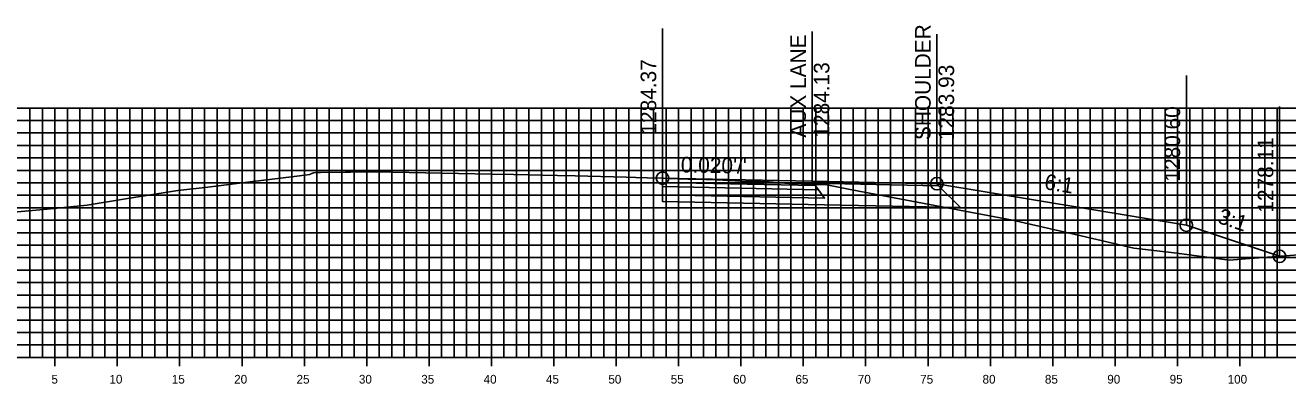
# Model space of a CAD drawing. Extents: x 674939 to 678919, y 750652 to 765176.
# Drawn here: x 678751.2 to 678852.4, y 762264.2 to 762292.9 of the extents above; entities that cross this region are included whole.
import ezdxf

# ---------------------------------------------------------------- set-up
doc = ezdxf.new("R2010")
doc.units = 0
for name, color, linetype in [('R_Alt Surface', 7, 'Continuous'), ('R_Axis', 7, 'Continuous'), ('R_Axis Annot', 7, 'Continuous'), ('R_Exist Surface', 7, 'Continuous'), ('R_Fin Surface', 7, 'Continuous'), ('R_Grid', 7, 'Continuous'), ('R_No Plot', 7, 'Continuous'), ('R_Proposed Const Limits', 7, 'Continuous'), ('R_Xsect Elev', 7, 'Continuous'), ('R_Xsect Slope', 7, 'Continuous')]:
    doc.layers.add(name, color=color, linetype=linetype)

msp = doc.modelspace()

# ---------------------------------------------------------------- linework, layer by layer
at = {"layer": 'R_Alt Surface'}
for points in [[(678802.24, 762280.33), (678802.24, 762280), (678814.74, 762279.74), (678814.49, 762280.08)], [(678802.24, 762280), (678802.24, 762279.34), (678815.24, 762279.07), (678814.74, 762279.74)]]:
    msp.add_lwpolyline(points, close=True, dxfattribs=at)
msp.add_lwpolyline([(678802.24, 762279.34), (678802.24, 762278.8), (678815.24, 762278.53), (678826.12, 762278.31), (678824.36, 762280.06)], dxfattribs=at)
at = {"layer": 'R_Axis'}
for p, q in [((678598.53, 762266.29), (678898.53, 762266.29)), ((678753.53, 762265.59), (678753.53, 762266.99)), ((678758.53, 762265.59), (678758.53, 762266.99)), ((678763.53, 762265.59), (678763.53, 762266.99)), ((678768.53, 762265.59), (678768.53, 762266.99)), ((678773.53, 762265.59), (678773.53, 762266.99)), ((678778.53, 762265.59), (678778.53, 762266.99)), ((678783.53, 762265.59), (678783.53, 762266.99)), ((678788.53, 762265.59), (678788.53, 762266.99)), ((678793.53, 762265.59), (678793.53, 762266.99)), ((678798.53, 762265.59), (678798.53, 762266.99)), ((678803.53, 762265.59), (678803.53, 762266.99)), ((678808.53, 762265.59), (678808.53, 762266.99)), ((678813.53, 762265.59), (678813.53, 762266.99)), ((678818.53, 762265.59), (678818.53, 762266.99)), ((678823.53, 762265.59), (678823.53, 762266.99)), ((678828.53, 762265.59), (678828.53, 762266.99)), ((678833.53, 762265.59), (678833.53, 762266.99)), ((678838.53, 762265.59), (678838.53, 762266.99)), ((678843.53, 762265.59), (678843.53, 762266.99)), ((678848.53, 762265.59), (678848.53, 762266.99))]:
    msp.add_line(p, q, dxfattribs=at)
at = {"layer": 'R_Exist Surface'}
msp.add_lwpolyline([(678748.12, 762277.74), (678752.9, 762278.18), (678756.12, 762278.5), (678759.2, 762279), (678763.39, 762279.67), (678765.57, 762279.93), (678769.4, 762280.4), (678772.49, 762280.76), (678773.96, 762280.96), (678774, 762280.98), (678774.25, 762281.1), (678774.42, 762281.12), (678774.83, 762281.13), (678776.81, 762281.15), (678777.22, 762281.15), (678777.78, 762281.17), (678777.9, 762281.17), (678778.33, 762281.18), (678778.68, 762281.18), (678780.6, 762281.15), (678788.54, 762280.99), (678790.29, 762280.95), (678793.83, 762280.88), (678795.23, 762280.85), (678799.34, 762280.74), (678800.1, 762280.72), (678801.02, 762280.7), (678802.24, 762280.66), (678802.31, 762280.66), (678802.66, 762280.64), (678804.27, 762280.59), (678804.86, 762280.58), (678806.56, 762280.54), (678807.08, 762280.51), (678808.07, 762280.44), (678808.6, 762280.43), (678810.16, 762280.41), (678810.8, 762280.37), (678812.36, 762280.24), (678812.65, 762280.23), (678812.72, 762280.23), (678812.81, 762280.23), (678814.57, 762280.16), (678815.29, 762280.15), (678817.42, 762279.74), (678830.3, 762277.31), (678835.81, 762276.03), (678840.03, 762275.06), (678843.26, 762274.67), (678847.71, 762274.09), (678848.97, 762274.19), (678854.31, 762274.59)], dxfattribs=at)
at = {"layer": 'R_Fin Surface'}
for points in [[(678824.24, 762280.22), (678814.24, 762280.42), (678802.24, 762280.66)], [(678802.24, 762280.66), (678814.24, 762280.42), (678824.24, 762280.22), (678844.24, 762276.89), (678851.71, 762274.4)], [(678824.24, 762280.22), (678824.24, 762280.22)]]:
    msp.add_lwpolyline(points, dxfattribs=at)
for points in [[(678802.24, 762280.66), (678802.24, 762280.33), (678814.49, 762280.08), (678814.24, 762280.42)], [(678814.24, 762280.42), (678824.24, 762280.22), (678824.36, 762280.06), (678814.36, 762280.26)]]:
    msp.add_lwpolyline(points, close=True, dxfattribs=at)
at = {"layer": 'R_Grid'}
for p, q in [((678598.53, 762286.29), (678898.53, 762286.29)), ((678751.53, 762266.29), (678751.53, 762286.29)), ((678752.53, 762266.29), (678752.53, 762286.29)), ((678753.53, 762266.29), (678753.53, 762286.29)), ((678754.53, 762266.29), (678754.53, 762286.29)), ((678755.53, 762266.29), (678755.53, 762286.29)), ((678756.53, 762266.29), (678756.53, 762286.29)), ((678757.53, 762266.29), (678757.53, 762286.29)), ((678758.53, 762266.29), (678758.53, 762286.29)), ((678759.53, 762266.29), (678759.53, 762286.29)), ((678760.53, 762266.29), (678760.53, 762286.29)), ((678761.53, 762266.29), (678761.53, 762286.29)), ((678762.53, 762266.29), (678762.53, 762286.29)), ((678763.53, 762266.29), (678763.53, 762286.29)), ((678764.53, 762266.29), (678764.53, 762286.29)), ((678765.53, 762266.29), (678765.53, 762286.29)), ((678766.53, 762266.29), (678766.53, 762286.29)), ((678767.53, 762266.29), (678767.53, 762286.29)), ((678768.53, 762266.29), (678768.53, 762286.29)), ((678769.53, 762266.29), (678769.53, 762286.29)), ((678770.53, 762266.29), (678770.53, 762286.29)), ((678771.53, 762266.29), (678771.53, 762286.29)), ((678772.53, 762266.29), (678772.53, 762286.29)), ((678773.53, 762266.29), (678773.53, 762286.29)), ((678774.53, 762266.29), (678774.53, 762286.29)), ((678775.53, 762266.29), (678775.53, 762286.29)), ((678776.53, 762266.29), (678776.53, 762286.29)), ((678777.53, 762266.29), (678777.53, 762286.29)), ((678778.53, 762266.29), (678778.53, 762286.29)), ((678779.53, 762266.29), (678779.53, 762286.29)), ((678780.53, 762266.29), (678780.53, 762286.29)), ((678781.53, 762266.29), (678781.53, 762286.29)), ((678782.53, 762266.29), (678782.53, 762286.29)), ((678783.53, 762266.29), (678783.53, 762286.29)), ((678784.53, 762266.29), (678784.53, 762286.29)), ((678785.53, 762266.29), (678785.53, 762286.29)), ((678786.53, 762266.29), (678786.53, 762286.29)), ((678787.53, 762266.29), (678787.53, 762286.29)), ((678788.53, 762266.29), (678788.53, 762286.29)), ((678789.53, 762266.29), (678789.53, 762286.29)), ((678790.53, 762266.29), (678790.53, 762286.29)), ((678791.53, 762266.29), (678791.53, 762286.29)), ((678792.53, 762266.29), (678792.53, 762286.29)), ((678793.53, 762266.29), (678793.53, 762286.29)), ((678794.53, 762266.29), (678794.53, 762286.29)), ((678795.53, 762266.29), (678795.53, 762286.29)), ((678796.53, 762266.29), (678796.53, 762286.29)), ((678797.53, 762266.29), (678797.53, 762286.29)), ((678798.53, 762266.29), (678798.53, 762286.29)), ((678799.53, 762266.29), (678799.53, 762286.29)), ((678800.53, 762266.29), (678800.53, 762286.29)), ((678801.53, 762266.29), (678801.53, 762286.29)), ((678802.53, 762266.29), (678802.53, 762286.29)), ((678803.53, 762266.29), (678803.53, 762286.29)), ((678804.53, 762266.29), (678804.53, 762286.29)), ((678805.53, 762266.29), (678805.53, 762286.29)), ((678806.53, 762266.29), (678806.53, 762286.29)), ((678807.53, 762266.29), (678807.53, 762286.29)), ((678808.53, 762266.29), (678808.53, 762286.29)), ((678809.53, 762266.29), (678809.53, 762286.29)), ((678810.53, 762266.29), (678810.53, 762286.29)), ((678811.53, 762266.29), (678811.53, 762286.29)), ((678812.53, 762266.29), (678812.53, 762286.29)), ((678813.53, 762266.29), (678813.53, 762286.29)), ((678814.53, 762266.29), (678814.53, 762286.29)), ((678815.53, 762266.29), (678815.53, 762286.29)), ((678816.53, 762266.29), (678816.53, 762286.29)), ((678817.53, 762266.29), (678817.53, 762286.29)), ((678818.53, 762266.29), (678818.53, 762286.29)), ((678819.53, 762266.29), (678819.53, 762286.29)), ((678820.53, 762266.29), (678820.53, 762286.29)), ((678821.53, 762266.29), (678821.53, 762286.29)), ((678822.53, 762266.29), (678822.53, 762286.29)), ((678823.53, 762266.29), (678823.53, 762286.29)), ((678824.53, 762266.29), (678824.53, 762286.29)), ((678825.53, 762266.29), (678825.53, 762286.29)), ((678826.53, 762266.29), (678826.53, 762286.29)), ((678827.53, 762266.29), (678827.53, 762286.29)), ((678828.53, 762266.29), (678828.53, 762286.29)), ((678829.53, 762266.29), (678829.53, 762286.29)), ((678830.53, 762266.29), (678830.53, 762286.29)), ((678831.53, 762266.29), (678831.53, 762286.29)), ((678832.53, 762266.29), (678832.53, 762286.29)), ((678833.53, 762266.29), (678833.53, 762286.29)), ((678834.53, 762266.29), (678834.53, 762286.29)), ((678835.53, 762266.29), (678835.53, 762286.29)), ((678836.53, 762266.29), (678836.53, 762286.29)), ((678837.53, 762266.29), (678837.53, 762286.29)), ((678838.53, 762266.29), (678838.53, 762286.29)), ((678839.53, 762266.29), (678839.53, 762286.29)), ((678840.53, 762266.29), (678840.53, 762286.29)), ((678841.53, 762266.29), (678841.53, 762286.29)), ((678842.53, 762266.29), (678842.53, 762286.29)), ((678843.53, 762266.29), (678843.53, 762286.29)), ((678844.53, 762266.29), (678844.53, 762286.29)), ((678845.53, 762266.29), (678845.53, 762286.29)), ((678846.53, 762266.29), (678846.53, 762286.29)), ((678847.53, 762266.29), (678847.53, 762286.29)), ((678848.53, 762266.29), (678848.53, 762286.29)), ((678849.53, 762266.29), (678849.53, 762286.29)), ((678850.53, 762266.29), (678850.53, 762286.29)), ((678851.53, 762266.29), (678851.53, 762286.29)), ((678598.53, 762285.29), (678898.53, 762285.29)), ((678598.53, 762284.29), (678898.53, 762284.29)), ((678598.53, 762283.29), (678898.53, 762283.29)), ((678598.53, 762282.29), (678898.53, 762282.29)), ((678598.53, 762281.29), (678898.53, 762281.29)), ((678598.53, 762280.29), (678898.53, 762280.29)), ((678598.53, 762279.29), (678898.53, 762279.29)), ((678598.53, 762278.29), (678898.53, 762278.29)), ((678598.53, 762277.29), (678898.53, 762277.29)), ((678598.53, 762276.29), (678898.53, 762276.29)), ((678598.53, 762275.29), (678898.53, 762275.29)), ((678598.53, 762274.29), (678898.53, 762274.29)), ((678598.53, 762273.29), (678898.53, 762273.29)), ((678598.53, 762272.29), (678898.53, 762272.29)), ((678598.53, 762271.29), (678898.53, 762271.29)), ((678598.53, 762270.29), (678898.53, 762270.29)), ((678598.53, 762269.29), (678898.53, 762269.29)), ((678598.53, 762268.29), (678898.53, 762268.29)), ((678598.53, 762267.29), (678898.53, 762267.29)), ((678598.53, 762266.29), (678898.53, 762266.29))]:
    msp.add_line(p, q, dxfattribs=at)
at = {"layer": 'R_No Plot'}
for centre in [(678802.24, 762280.66), (678824.24, 762280.22), (678844.24, 762276.89), (678851.71, 762274.4)]:
    msp.add_circle(centre, 0.5, dxfattribs=at)
at = {"layer": 'R_Proposed Const Limits'}
msp.add_lwpolyline([(678824.24, 762280.22), (678844.24, 762276.89), (678851.71, 762274.4)], dxfattribs=at)
at = {"layer": 'R_Xsect Elev'}
for p, q in [((678802.24, 762280.66), (678802.24, 762292.66)), ((678814.24, 762280.42), (678814.24, 762292.42)), ((678824.24, 762280.22), (678824.24, 762292.22)), ((678844.24, 762276.89), (678844.24, 762288.89)), ((678851.71, 762274.4), (678851.71, 762286.4))]:
    msp.add_line(p, q, dxfattribs=at)

# ---------------------------------------------------------------- texts
at = {"layer": 'R_Axis Annot'}
for s, p in [('5', (678753.25, 762264.19)), ('10', (678757.9, 762264.19)), ('15', (678762.9, 762264.19)), ('20', (678767.9, 762264.19)), ('25', (678772.9, 762264.19)), ('30', (678777.9, 762264.19)), ('35', (678782.9, 762264.19)), ('40', (678787.9, 762264.19)), ('45', (678792.9, 762264.19)), ('50', (678797.9, 762264.19)), ('55', (678802.9, 762264.19)), ('60', (678807.9, 762264.19)), ('65', (678812.9, 762264.19)), ('70', (678817.9, 762264.19)), ('75', (678822.9, 762264.19)), ('80', (678827.9, 762264.19)), ('85', (678832.9, 762264.19)), ('90', (678837.9, 762264.19)), ('95', (678842.9, 762264.19)), ('100', (678847.55, 762264.19))]:
    msp.add_text(s, height=0.7, dxfattribs=at).set_placement(p)
at = {"layer": 'R_Xsect Elev'}
for s, p in [('SHOULDER', (678823.74, 762283.72)), ('AUX LANE', (678813.74, 762283.92)), ('1284.37', (678801.74, 762284.16)), ('1284.13', (678815.62, 762283.92)), ('1283.93', (678825.62, 762283.72)), ('1280.60', (678843.74, 762280.39)), ('1278.11', (678851.21, 762277.9))]:
    msp.add_text(s, height=1.25, rotation=90, dxfattribs=at).set_placement(p)
at = {"layer": 'R_Xsect Slope'}
for s, rotation, p in [("0.020'/'", 358.8542, (678803.7, 762281.13)), ('6:1', 350.5377, (678832.8, 762279.8)), ('3:1', 341.5651, (678846.67, 762277.1))]:
    msp.add_text(s, height=1.25, rotation=rotation, dxfattribs=at).set_placement(p)

doc.saveas('drawing.dxf')
